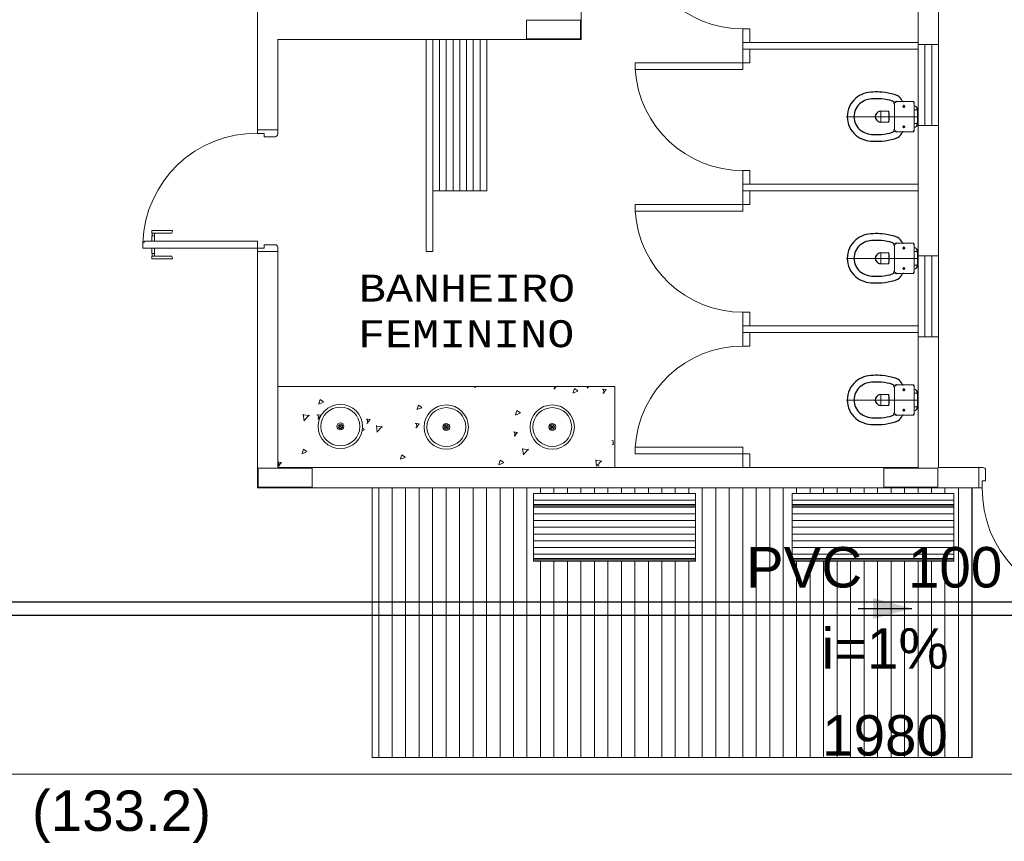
# Model space of a CAD drawing. Header units: feet. Extents: x 8 to 127, y 6 to 90.
# Tile 481 of 538: x 54.46 to 58.11, y 48.71 to 51.76. Entities that reach past the tile are written whole.
import ezdxf

# ---------------------------------------------------------------- set-up
doc = ezdxf.new("R2010")
doc.units = ezdxf.units.FT
doc.header["$MEASUREMENT"] = 0
doc.linetypes.add('DASHDOT', pattern=[2.54, 1.27, -0.635, 0, -0.635])
for name, color, linetype in [('Alvenaria', 7, 'Continuous'), ('Desnível', 8, 'Continuous'), ('Esquadria', 250, 'Continuous'), ('ESQUADRIAS', 252, 'Continuous'), ('FINA', 7, 'Continuous'), ('madeira', 35, 'Continuous'), ('MOBILIARIO', 250, 'Continuous'), ('MOBILIÁRIO', 250, 'Continuous'), ('MOBILIÁRIO 01', 250, 'Continuous'), ('NO ESPESSURA', 250, 'Continuous'), ('SAN', 250, 'Continuous'), ('SANFINAL', 250, 'Continuous'), ('SANHIDRO', 250, 'DASHDOT'), ('texto', 7, 'Continuous'), ('VIDRO', 252, 'Continuous')]:
    doc.layers.add(name, color=color, linetype=linetype)
for name, color, linetype, lineweight in [('Cotas', 8, 'Continuous', 0), ('PROJEÇÃO PORTAS', 9, 'Continuous', 5), ('Texto da cota', 7, 'Continuous', 0), ('Textos', 7, 'Continuous', 9), ('TQ-Condutos Sub-coletores', 108, 'Continuous', 25), ('TQ-Sentido conduto Sub-coletores', 108, 'Continuous', 30), ('TQ-Textos conduto Sub-coletores', 108, 'Continuous', 9)]:
    doc.layers.add(name, color=color, linetype=linetype, lineweight=lineweight)
doc.styles.add('Arial', font='arial.ttf')
doc.styles.add('CourierNew', font='cour.ttf')

msp = doc.modelspace()

# ---------------------------------------------------------------- hatches: boundary and pattern name
at = {"layer": 'TQ-Sentido conduto Sub-coletores', "linetype": 'Continuous'}
msp.add_hatch(color=108, dxfattribs=at).paths.add_polyline_path([(57.7671, 49.5775), (57.6222, 49.6164), (57.6222, 49.5387)])

# ---------------------------------------------------------------- linework, layer by layer
at = {"layer": 'Alvenaria', "lineweight": 5}
for p, q in [((56.5402, 51.6856), (56.5402, 53.0106)), ((57.7902, 51.6678), (57.7902, 52.1892)), ((57.8652, 52.1892), (57.8652, 51.6678)), ((55.3402, 51.9856), (55.3402, 51.3381)), ((55.4152, 51.3381), (55.4152, 51.6856)), ((55.4152, 51.6856), (56.5402, 51.6856)), ((57.8652, 51.6678), (57.7902, 51.6678)), ((57.7902, 51.376), (57.7902, 51.424)), ((55.3402, 51.3506), (55.4152, 51.3506)), ((57.8652, 51.3678), (57.7902, 51.3678)), ((57.7902, 51.3678), (57.7902, 50.8839)), ((57.8652, 50.8839), (57.8652, 51.3678)), ((55.3402, 50.025), (55.3402, 50.9006)), ((55.3402, 50.9006), (55.4152, 50.9006)), ((55.4152, 50.9006), (55.4152, 50.1)), ((57.7902, 50.851), (57.7902, 50.899)), ((57.7902, 50.8839), (57.8652, 50.8839)), ((57.7902, 50.1), (57.7902, 50.5839)), ((57.7902, 50.5839), (57.8652, 50.5839)), ((57.8652, 50.5839), (57.8652, 50.1)), ((55.4152, 50.1), (57.7902, 50.1)), ((57.8652, 50.1), (58.0152, 50.1)), ((58.0152, 50.1), (58.0152, 50.025)), ((57.8652, 50.025), (55.3402, 50.025)), ((58.0152, 50.025), (57.8652, 50.025))]:
    msp.add_line(p, q, dxfattribs=at)
at = {"layer": 'Cotas'}
msp.add_line((62.6171, 48.963), (52.7171, 48.963), dxfattribs=at)
at = {"layer": 'Desnível', "lineweight": 5}
for centre, start, end in [((55.3337, 50.9194), 89.1064, 178.1329), ((58.4464, 50.0185), 179.1064, 268.1329)]:
    msp.add_arc(centre, 0.4187, start, end, dxfattribs=at)
at = {"layer": 'Esquadria', "lineweight": 5}
for p, q in [((55.3402, 51.3381), (55.3402, 51.3506)), ((55.3652, 51.3381), (55.3402, 51.3381)), ((55.3652, 51.3256), (55.3652, 51.3381)), ((55.4152, 51.3506), (55.4152, 51.3356)), ((55.4052, 51.3256), (55.3652, 51.3256)), ((54.9484, 50.9681), (54.9484, 50.9781)), ((54.9484, 50.9781), (55.0249, 50.9781)), ((55.022, 50.9681), (55.0249, 50.9781)), ((55.3402, 50.9381), (54.9202, 50.9381)), ((54.9202, 50.9381), (54.9202, 50.9356)), ((54.9484, 50.9681), (55.022, 50.9681)), ((54.9484, 50.9381), (54.9484, 50.9581)), ((54.9584, 50.9581), (54.9484, 50.9581)), ((54.9492, 50.9581), (54.9492, 50.9681)), ((54.9577, 50.9581), (54.9577, 50.9681)), ((54.9584, 50.9381), (54.9584, 50.9581)), ((55.3402, 50.9131), (55.3402, 50.9381)), ((54.9152, 50.9331), (54.9152, 50.9131)), ((54.9177, 50.9331), (54.9152, 50.9331)), ((54.9152, 50.9131), (55.3402, 50.9131)), ((54.9484, 50.9131), (54.9484, 50.8931)), ((54.9584, 50.9131), (54.9584, 50.8931)), ((55.3652, 50.9131), (55.3402, 50.9131)), ((55.3402, 50.9131), (55.3402, 50.9006)), ((55.4052, 50.9256), (55.3652, 50.9256)), ((55.3652, 50.9256), (55.3652, 50.9131)), ((55.4152, 50.9006), (55.4152, 50.9156)), ((54.9584, 50.8931), (54.9484, 50.8931)), ((54.9484, 50.8831), (55.022, 50.8831)), ((54.9484, 50.8831), (54.9484, 50.8731)), ((54.9484, 50.8731), (55.0249, 50.8731)), ((54.9492, 50.8931), (54.9492, 50.8831)), ((54.9577, 50.8931), (54.9577, 50.8831)), ((55.022, 50.8831), (55.0249, 50.8731)), ((58.0152, 50.1), (58.0302, 50.1)), ((58.0402, 50.09), (58.0402, 50.05)), ((58.0277, 50.025), (58.0152, 50.025)), ((58.0277, 50.05), (58.0277, 50.025)), ((58.0402, 50.05), (58.0277, 50.05))]:
    msp.add_line(p, q, dxfattribs=at)
for centre, radius, start, end in [((55.4052, 51.3356), 0.01, 270, 0), ((54.9177, 50.9356), 0.0025, 270, 0), ((55.4052, 50.9156), 0.01, 0, 90), ((58.0302, 50.09), 0.01, 0, 90)]:
    msp.add_arc(centre, radius, start, end, dxfattribs=at)
at = {"layer": 'ESQUADRIAS', "lineweight": 5}
for p, q in [((57.7902, 51.6678), (57.7902, 51.3678)), ((57.8152, 51.6678), (57.8152, 51.3678)), ((57.8402, 51.6678), (57.8402, 51.3678)), ((57.8652, 51.6678), (57.8652, 51.3678)), ((57.7902, 50.8839), (57.7902, 50.5839)), ((57.8152, 50.8839), (57.8152, 50.5839)), ((57.8402, 50.8839), (57.8402, 50.5839)), ((57.8652, 50.8839), (57.8652, 50.5839))]:
    msp.add_line(p, q, dxfattribs=at)
at = {"layer": 'FINA', "linetype": 'Continuous', "lineweight": 5}
for p, q in [((56.5376, 51.7581), (56.3376, 51.7581)), ((56.3376, 51.7581), (56.3376, 51.6881)), ((56.5376, 51.6881), (56.5376, 51.7581)), ((56.3376, 51.6881), (56.5376, 51.6881)), ((55.5426, 50.0975), (55.3426, 50.0975)), ((55.3426, 50.0975), (55.3426, 50.0275)), ((55.5426, 50.0275), (55.5426, 50.0975)), ((57.8626, 50.0975), (57.6626, 50.0975)), ((57.6626, 50.0975), (57.6626, 50.0275)), ((57.8626, 50.0275), (57.8626, 50.0975)), ((55.3426, 50.0275), (55.5426, 50.0275)), ((57.6626, 50.0275), (57.8626, 50.0275))]:
    msp.add_line(p, q, dxfattribs=at)
at = {"layer": 'madeira', "lineweight": 5}
for p, q in [((55.7652, 49.025), (55.7652, 50.025)), ((57.9902, 50.025), (57.9902, 49.025)), ((57.9902, 49.025), (55.7652, 49.025))]:
    msp.add_line(p, q, dxfattribs=at)
at = {"layer": 'madeira', "linetype": 'Continuous', "lineweight": 5}
for p, q in [((55.7894, 49.025), (55.7894, 50.025)), ((55.8394, 49.025), (55.8394, 50.025)), ((55.8894, 49.025), (55.8894, 50.025)), ((55.9394, 49.025), (55.9394, 50.025)), ((55.9894, 49.025), (55.9894, 50.025)), ((56.0394, 49.025), (56.0394, 50.025)), ((56.0894, 49.025), (56.0894, 50.025)), ((56.1394, 49.025), (56.1394, 50.025)), ((56.1894, 49.025), (56.1894, 50.025)), ((56.2394, 49.025), (56.2394, 50.025)), ((56.2894, 49.025), (56.2894, 50.025)), ((56.3394, 49.025), (56.3394, 50.025)), ((56.3894, 50.0032), (56.3894, 50.025)), ((56.4394, 50.0032), (56.4394, 50.025)), ((56.4894, 50.0032), (56.4894, 50.025)), ((56.5394, 50.0032), (56.5394, 50.025)), ((56.5894, 50.0032), (56.5894, 50.025)), ((56.6394, 50.0032), (56.6394, 50.025)), ((56.6894, 50.0032), (56.6894, 50.025)), ((56.7394, 50.0032), (56.7394, 50.025)), ((56.7894, 50.0032), (56.7894, 50.025)), ((56.8394, 50.0032), (56.8394, 50.025)), ((56.8894, 50.0032), (56.8894, 50.025)), ((56.9394, 50.0032), (56.9394, 50.025)), ((56.9894, 49.025), (56.9894, 50.025)), ((57.0394, 49.025), (57.0394, 50.025)), ((57.0894, 49.025), (57.0894, 50.025)), ((57.1394, 49.025), (57.1394, 50.025)), ((57.1894, 49.025), (57.1894, 50.025)), ((57.2394, 49.025), (57.2394, 50.025)), ((57.2894, 49.025), (57.2894, 50.025)), ((57.3394, 50.0032), (57.3394, 50.025)), ((57.3894, 50.0032), (57.3894, 50.025)), ((57.4394, 50.0032), (57.4394, 50.025)), ((57.4894, 50.0032), (57.4894, 50.025)), ((57.5394, 50.0032), (57.5394, 50.025)), ((57.5894, 50.0032), (57.5894, 50.025)), ((57.6394, 50.0032), (57.6394, 50.025)), ((57.6894, 50.0032), (57.6894, 50.025)), ((57.7394, 50.0032), (57.7394, 50.025)), ((57.7894, 50.0032), (57.7894, 50.025)), ((57.8394, 50.0032), (57.8394, 50.025)), ((57.8894, 50.0032), (57.8894, 50.025)), ((57.9394, 49.025), (57.9394, 50.025)), ((57.9894, 49.025), (57.9894, 50.025)), ((56.3894, 49.025), (56.3894, 49.7532)), ((56.4394, 49.025), (56.4394, 49.7532)), ((56.4894, 49.025), (56.4894, 49.7532)), ((56.5394, 49.025), (56.5394, 49.7532)), ((56.5894, 49.025), (56.5894, 49.7532)), ((56.6394, 49.025), (56.6394, 49.7532)), ((56.6894, 49.025), (56.6894, 49.7532)), ((56.7394, 49.025), (56.7394, 49.7532)), ((56.7894, 49.025), (56.7894, 49.7532)), ((56.8394, 49.025), (56.8394, 49.7532)), ((56.8894, 49.025), (56.8894, 49.7532)), ((56.9394, 49.025), (56.9394, 49.7532)), ((57.3394, 49.025), (57.3394, 49.7532)), ((57.3894, 49.025), (57.3894, 49.7532)), ((57.4394, 49.025), (57.4394, 49.7532)), ((57.4894, 49.025), (57.4894, 49.7532)), ((57.5394, 49.025), (57.5394, 49.7532)), ((57.5894, 49.025), (57.5894, 49.7532)), ((57.6394, 49.025), (57.6394, 49.7532)), ((57.6894, 49.025), (57.6894, 49.7532)), ((57.7394, 49.025), (57.7394, 49.7532)), ((57.7894, 49.025), (57.7894, 49.7532)), ((57.8394, 49.025), (57.8394, 49.7532)), ((57.8894, 49.025), (57.8894, 49.7532))]:
    msp.add_line(p, q, dxfattribs=at)
at = {"layer": 'MOBILIARIO', "lineweight": 5}
for p, q in [((57.1652, 51.725), (57.1402, 51.725)), ((57.1402, 51.675), (57.1402, 51.725)), ((57.1652, 51.675), (57.1652, 51.725)), ((55.9652, 50.9006), (55.9652, 51.6856)), ((55.9902, 50.9006), (55.9902, 51.6856)), ((57.7902, 51.675), (57.1402, 51.675)), ((57.7902, 51.675), (57.1402, 51.675)), ((57.1402, 51.6), (57.1402, 51.675)), ((57.7902, 51.675), (57.1652, 51.675)), ((57.7902, 51.65), (57.1402, 51.65)), ((57.7902, 51.65), (57.1402, 51.65)), ((57.7902, 51.65), (57.1652, 51.65)), ((57.1652, 51.65), (57.1652, 51.6)), ((57.1652, 51.6), (57.1402, 51.6)), ((57.1402, 51.2), (57.1402, 51.125)), ((57.1652, 51.2), (57.1402, 51.2)), ((57.1652, 51.2), (57.1652, 51.15)), ((57.7902, 51.15), (57.1402, 51.15)), ((57.1402, 51.15), (57.1402, 51.075)), ((57.7902, 51.125), (57.1402, 51.125)), ((57.7902, 51.125), (57.1402, 51.125)), ((57.7902, 51.15), (57.1652, 51.15)), ((57.7902, 51.15), (57.1652, 51.15)), ((57.7902, 51.125), (57.1652, 51.125)), ((57.1652, 51.075), (57.1652, 51.125)), ((57.1402, 51.075), (57.1652, 51.075)), ((55.9652, 50.9006), (55.9902, 50.9006)), ((57.1402, 50.675), (57.1402, 50.625)), ((57.1652, 50.675), (57.1402, 50.675)), ((57.1652, 50.675), (57.1652, 50.625)), ((57.7902, 50.625), (57.1402, 50.625)), ((57.1402, 50.625), (57.1402, 50.55)), ((57.7902, 50.6), (57.1402, 50.6)), ((57.7902, 50.6), (57.1402, 50.6)), ((57.7902, 50.6), (57.1652, 50.6)), ((57.1652, 50.55), (57.1652, 50.6)), ((57.1402, 50.55), (57.1652, 50.55)), ((55.6415, 50.2579), (55.6531, 50.2466)), ((55.6415, 50.2579), (55.6531, 50.2466)), ((55.6415, 50.2579), (55.6531, 50.2466)), ((55.6416, 50.2464), (55.653, 50.2581)), ((55.6416, 50.2464), (55.653, 50.2581)), ((55.6416, 50.2464), (55.653, 50.2581)), ((56.0344, 50.2557), (56.046, 50.2444)), ((56.0344, 50.2557), (56.046, 50.2444)), ((56.0344, 50.2557), (56.046, 50.2444)), ((56.0345, 50.2442), (56.0459, 50.2559)), ((56.0345, 50.2442), (56.0459, 50.2559)), ((56.0345, 50.2442), (56.0459, 50.2559)), ((56.4273, 50.2557), (56.4389, 50.2444)), ((56.4273, 50.2557), (56.4389, 50.2444)), ((56.4273, 50.2557), (56.4389, 50.2444)), ((56.4274, 50.2442), (56.4388, 50.2559)), ((56.4274, 50.2442), (56.4388, 50.2559)), ((56.4274, 50.2442), (56.4388, 50.2559)), ((57.1402, 50.15), (57.1402, 50.1)), ((57.1652, 50.15), (57.1402, 50.15)), ((57.1652, 50.15), (57.1652, 50.1)), ((56.9637, 50.0032), (56.3637, 50.0032)), ((56.3637, 50.0032), (56.3637, 49.7532)), ((56.9637, 49.7532), (56.9637, 50.0032)), ((57.9227, 50.0032), (57.3227, 50.0032)), ((57.3227, 50.0032), (57.3227, 49.7532)), ((57.9227, 49.7532), (57.9227, 50.0032)), ((56.9637, 49.9782), (56.3637, 49.9782)), ((56.9637, 49.9632), (56.3637, 49.9632)), ((56.9637, 49.9582), (56.3637, 49.9582)), ((56.9637, 49.9532), (56.3637, 49.9532)), ((57.9227, 49.9782), (57.3227, 49.9782)), ((57.9227, 49.9632), (57.3227, 49.9632)), ((57.9227, 49.9582), (57.3227, 49.9582)), ((57.9227, 49.9532), (57.3227, 49.9532)), ((56.3637, 49.9282), (56.9637, 49.9282)), ((57.3227, 49.9282), (57.9227, 49.9282)), ((56.3637, 49.9032), (56.9637, 49.9032)), ((56.3637, 49.8782), (56.9637, 49.8782)), ((57.3227, 49.9032), (57.9227, 49.9032)), ((57.3227, 49.8782), (57.9227, 49.8782)), ((56.3637, 49.8532), (56.9637, 49.8532)), ((57.3227, 49.8532), (57.9227, 49.8532)), ((56.3637, 49.8282), (56.9637, 49.8282)), ((56.3637, 49.8032), (56.9637, 49.8032)), ((57.3227, 49.8282), (57.9227, 49.8282)), ((57.3227, 49.8032), (57.9227, 49.8032)), ((56.3637, 49.7782), (56.9637, 49.7782)), ((57.3227, 49.7782), (57.9227, 49.7782)), ((56.3637, 49.7632), (56.9637, 49.7632)), ((56.3637, 49.7582), (56.9637, 49.7582)), ((56.3637, 49.7532), (56.9637, 49.7532)), ((57.3227, 49.7632), (57.9227, 49.7632)), ((57.3227, 49.7582), (57.9227, 49.7582)), ((57.3227, 49.7532), (57.9227, 49.7532))]:
    msp.add_line(p, q, dxfattribs=at)
for centre, radius in [((55.6473, 50.2523), 0.0129), ((55.6473, 50.2523), 0.0129), ((55.6473, 50.2523), 0.0129), ((55.6473, 50.2523), 0.00813), ((55.6473, 50.2523), 0.00813), ((55.6473, 50.2523), 0.00813), ((56.0402, 50.25), 0.0129), ((56.0402, 50.25), 0.0129), ((56.0402, 50.25), 0.0129), ((56.0402, 50.25), 0.00813), ((56.0402, 50.25), 0.00813), ((56.0402, 50.25), 0.00813), ((56.4331, 50.25), 0.0129), ((56.4331, 50.25), 0.0129), ((56.4331, 50.25), 0.0129), ((56.4331, 50.25), 0.00813), ((56.4331, 50.25), 0.00813), ((56.4331, 50.25), 0.00813)]:
    msp.add_circle(centre, radius, dxfattribs=at)
at = {"layer": 'MOBILIÁRIO', "lineweight": 5}
for centre, radius in [((55.6473, 50.2519), 0.0821), ((55.6473, 50.2519), 0.0721), ((56.0402, 50.2497), 0.0821), ((56.0402, 50.2497), 0.0721), ((56.4331, 50.2497), 0.0821), ((56.4331, 50.2497), 0.0721)]:
    msp.add_circle(centre, radius, dxfattribs=at)
at = {"layer": 'MOBILIÁRIO 01', "lineweight": 5}
for p, q in [((55.9902, 51.6856), (55.9902, 51.1248)), ((56.1902, 51.6856), (55.9902, 51.6856)), ((56.0152, 51.1248), (56.0152, 51.6856)), ((56.0402, 51.1248), (56.0402, 51.6856)), ((56.0652, 51.1248), (56.0652, 51.6856)), ((56.0902, 51.1248), (56.0902, 51.6856)), ((56.1152, 51.1248), (56.1152, 51.6856)), ((56.1402, 51.1248), (56.1402, 51.6856)), ((56.1652, 51.1248), (56.1652, 51.6856)), ((56.1902, 51.1248), (56.1902, 51.6856)), ((56.1902, 51.1248), (55.9902, 51.1248)), ((56.6652, 50.4), (55.4152, 50.4)), ((56.6652, 50.4), (56.6652, 50.1))]:
    msp.add_line(p, q, dxfattribs=at)
at = {"layer": 'NO ESPESSURA', "linetype": 'Continuous', "lineweight": 5}
for p, q in [((56.1546, 50.4), (56.1448, 50.3963)), ((56.1462, 50.4), (56.1454, 50.3976)), ((56.447, 50.4), (56.439, 50.3906)), ((56.4414, 50.4), (56.443, 50.3914)), ((56.5156, 50.3926), (56.5105, 50.3773)), ((56.5282, 50.3841), (56.5156, 50.3926)), ((56.5684, 50.4), (56.5626, 50.394)), ((56.5627, 50.4), (56.5634, 50.3941)), ((56.6334, 50.3893), (56.6183, 50.3906)), ((56.6334, 50.3892), (56.6212, 50.3746)), ((56.6222, 50.3914), (56.6251, 50.3754)), ((55.5721, 50.3514), (55.567, 50.3361)), ((55.5848, 50.3429), (55.5721, 50.3514)), ((56.5276, 50.3828), (56.5098, 50.3759)), ((55.5842, 50.3415), (55.5664, 50.3347)), ((55.9492, 50.3212), (55.9314, 50.3144)), ((55.9372, 50.3311), (55.932, 50.3157)), ((55.9498, 50.3225), (55.9372, 50.3311)), ((55.5323, 50.292), (55.5097, 50.2955)), ((55.51, 50.2969), (55.5128, 50.2728)), ((55.5317, 50.2933), (55.5119, 50.2727)), ((55.5756, 50.2939), (55.5604, 50.2952)), ((55.5756, 50.2938), (55.5633, 50.2792)), ((55.5643, 50.2959), (55.5673, 50.28)), ((55.7578, 50.2779), (55.7426, 50.2793)), ((55.7577, 50.2779), (55.7455, 50.2633)), ((55.7465, 50.28), (55.7495, 50.2641)), ((56.3142, 50.3009), (56.2964, 50.294)), ((56.3022, 50.3107), (56.297, 50.2954)), ((56.3148, 50.3022), (56.3022, 50.3107)), ((55.7364, 50.2406), (55.7291, 50.2455)), ((55.8034, 50.25), (55.7808, 50.2535)), ((55.781, 50.2549), (55.7838, 50.2307)), ((55.8028, 50.2513), (55.783, 50.2306)), ((55.9399, 50.262), (55.9248, 50.2633)), ((55.9399, 50.2619), (55.9277, 50.2473)), ((55.9287, 50.2641), (55.9317, 50.2481)), ((55.7358, 50.2393), (55.7279, 50.2362)), ((56.3043, 50.2301), (56.2891, 50.2315)), ((56.3043, 50.23), (56.2921, 50.2154)), ((56.2931, 50.2322), (56.296, 50.2163)), ((56.3456, 50.1659), (56.323, 50.1694)), ((56.3232, 50.1708), (56.326, 50.1467)), ((56.6602, 50.199), (56.6535, 50.1996)), ((56.6602, 50.1881), (56.6564, 50.1836)), ((56.6575, 50.2003), (56.6602, 50.1853)), ((55.5223, 50.1573), (55.5046, 50.1505)), ((55.5103, 50.1672), (55.5052, 50.1519)), ((55.523, 50.1587), (55.5103, 50.1672)), ((55.8874, 50.137), (55.8696, 50.1302)), ((55.8754, 50.1469), (55.8702, 50.1315)), ((55.888, 50.1384), (55.8754, 50.1469)), ((56.3449, 50.1672), (56.3252, 50.1466)), ((55.4286, 50.1188), (55.4152, 50.1199)), ((55.4286, 50.1187), (55.4172, 50.105)), ((55.4174, 50.1208), (55.4203, 50.105)), ((56.2524, 50.1167), (56.2346, 50.1098)), ((56.2404, 50.1265), (56.2352, 50.1112)), ((56.253, 50.118), (56.2404, 50.1265)), ((56.6166, 50.1238), (56.5941, 50.1273)), ((56.5943, 50.1287), (56.597, 50.105)), ((56.616, 50.1251), (56.5967, 50.105)), ((56.6054, 50.1062), (56.605, 50.105)), ((56.6071, 50.105), (56.6054, 50.1062))]:
    msp.add_line(p, q, dxfattribs=at)
at = {"layer": 'PROJEÇÃO PORTAS', "lineweight": 5, "ltscale": 0.02}
for centre, start, end in [((57.1402, 52.125), 183.5833, 270), ((57.1402, 51.6), 183.5833, 270), ((57.1402, 51.075), 183.5833, 270), ((57.1402, 50.15), 90, 176.4167)]:
    msp.add_arc(centre, 0.4, start, end, dxfattribs=at)
at = {"layer": 'SAN', "lineweight": 5}
for p, q in [((57.7017, 51.4), (57.7017, 51.4468)), ((57.7352, 51.456), (57.7697, 51.456)), ((57.7752, 51.45), (57.7752, 51.4)), ((57.6492, 51.42), (57.6807, 51.42)), ((57.7752, 51.4405), (57.78, 51.4385)), ((57.7842, 51.4255), (57.7752, 51.4255)), ((57.7877, 51.427), (57.7877, 51.422)), ((57.7877, 51.422), (57.7877, 51.4)), ((57.527, 51.3998), (57.527, 51.4)), ((57.6807, 51.38), (57.6492, 51.38)), ((57.7017, 51.3533), (57.7017, 51.4)), ((57.7752, 51.4), (57.7752, 51.35)), ((57.7842, 51.3745), (57.7752, 51.3745)), ((57.7877, 51.4), (57.7877, 51.378)), ((57.7877, 51.378), (57.7877, 51.373)), ((57.7697, 51.344), (57.7352, 51.344)), ((57.78, 51.3615), (57.7752, 51.3595)), ((57.7017, 50.875), (57.7017, 50.9218)), ((57.7352, 50.931), (57.7697, 50.931)), ((57.7752, 50.925), (57.7752, 50.875)), ((57.7752, 50.9155), (57.78, 50.9135)), ((57.7842, 50.9005), (57.7752, 50.9005)), ((57.7877, 50.902), (57.7877, 50.897)), ((57.527, 50.8748), (57.527, 50.875)), ((57.6492, 50.895), (57.6807, 50.895)), ((57.7017, 50.8283), (57.7017, 50.875)), ((57.7752, 50.875), (57.7752, 50.825)), ((57.7877, 50.897), (57.7877, 50.875)), ((57.7877, 50.875), (57.7877, 50.853)), ((57.6807, 50.855), (57.6492, 50.855)), ((57.7842, 50.8495), (57.7752, 50.8495)), ((57.78, 50.8365), (57.7752, 50.8345)), ((57.7877, 50.853), (57.7877, 50.848)), ((57.7697, 50.819), (57.7352, 50.819)), ((57.7017, 50.35), (57.7017, 50.3968)), ((57.7352, 50.406), (57.7697, 50.406)), ((57.7752, 50.4), (57.7752, 50.35)), ((57.7752, 50.3905), (57.78, 50.3885)), ((57.6492, 50.37), (57.6807, 50.37)), ((57.7842, 50.3755), (57.7752, 50.3755)), ((57.7877, 50.377), (57.7877, 50.372)), ((57.7877, 50.372), (57.7877, 50.35)), ((57.527, 50.3498), (57.527, 50.35)), ((57.6807, 50.33), (57.6492, 50.33)), ((57.7017, 50.3033), (57.7017, 50.35)), ((57.7752, 50.35), (57.7752, 50.3)), ((57.7842, 50.3245), (57.7752, 50.3245)), ((57.7877, 50.35), (57.7877, 50.328)), ((57.7877, 50.328), (57.7877, 50.323)), ((57.7697, 50.294), (57.7352, 50.294)), ((57.78, 50.3115), (57.7752, 50.3095))]:
    msp.add_line(p, q, dxfattribs=at)
at = {"layer": 'SAN'}
for centre, radius, start, end in [((57.624, 51.3867), 0.1046, 90.2252, 128.926), ((57.6355, 51.2412), 0.2503, 85.2286, 92.7183), ((57.6386, 51.278), 0.2134, 72.8276, 85.2411), ((57.6152, 51.4006), 0.0882, 130.1545, 180.388), ((57.6152, 51.4006), 0.0632, 130.3937, 180.5414), ((57.624, 51.3867), 0.0796, 89.85, 128.7301), ((57.6355, 51.2412), 0.2253, 85.2279, 92.8624), ((57.6386, 51.278), 0.1884, 72.8276, 85.242), ((57.6899, 51.4471), 0.0118, 358.7269, 68.6533), ((57.6884, 51.4314), 0.0522, 60.3607, 75.3493), ((57.6961, 51.4431), 0.0383, 23.4269, 61.7341), ((57.735, 51.4603), 0.00424, 207.917, 273.3675), ((57.7694, 51.4503), 0.00579, 357.8078, 87.2131), ((57.651, 51.4), 0.0201, 95.2391, 264.7609), ((57.5481, 51.4), 0.1341, 351.4217, 8.5783), ((57.7732, 51.4256), 0.0146, 5.6051, 62.348), ((57.7841, 51.422), 0.00359, 1.4261, 88.5739), ((57.6152, 51.3994), 0.0882, 179.612, 229.8455), ((57.6152, 51.3994), 0.0632, 179.4586, 229.6063), ((57.7732, 51.3745), 0.0146, 297.652, 354.3949), ((57.7841, 51.3781), 0.00359, 271.4261, 358.5739), ((57.624, 51.4134), 0.0796, 231.2699, 270.15), ((57.6386, 51.5221), 0.1884, 274.758, 287.1724), ((57.6899, 51.353), 0.0118, 291.3467, 1.2731), ((57.6961, 51.357), 0.0383, 298.2659, 336.5731), ((57.735, 51.3398), 0.00424, 86.6325, 152.083), ((57.7694, 51.3498), 0.00579, 272.7869, 2.1922), ((57.624, 51.4134), 0.1046, 231.074, 269.7748), ((57.6355, 51.5589), 0.2503, 267.2817, 274.7714), ((57.6355, 51.5589), 0.2253, 267.1376, 274.7721), ((57.6386, 51.5221), 0.2134, 274.7589, 287.1724), ((57.6884, 51.3687), 0.0522, 284.6507, 299.6393), ((57.6152, 50.8756), 0.0882, 130.1545, 180.388), ((57.624, 50.8617), 0.1046, 90.2252, 128.926), ((57.624, 50.8617), 0.0796, 89.85, 128.7301), ((57.6355, 50.7162), 0.2503, 85.2286, 92.7183), ((57.6355, 50.7162), 0.2253, 85.2279, 92.8624), ((57.6386, 50.753), 0.1884, 72.8276, 85.242), ((57.6386, 50.753), 0.2134, 72.8276, 85.2411), ((57.6884, 50.9064), 0.0522, 60.3607, 75.3493), ((57.6961, 50.9181), 0.0383, 23.4269, 61.7341), ((57.6152, 50.8756), 0.0632, 130.3937, 180.5414), ((57.6899, 50.9221), 0.0118, 358.7269, 68.6533), ((57.735, 50.9353), 0.00424, 207.917, 273.3675), ((57.7694, 50.9253), 0.00579, 357.8078, 87.2131), ((57.7732, 50.9006), 0.0146, 5.6051, 62.348), ((57.7841, 50.897), 0.00359, 1.4261, 88.5739), ((57.6152, 50.8744), 0.0882, 179.612, 229.8455), ((57.6152, 50.8744), 0.0632, 179.4586, 229.6063), ((57.651, 50.875), 0.0201, 95.2391, 264.7609), ((57.5481, 50.875), 0.1341, 351.4217, 8.5783), ((57.624, 50.8884), 0.0796, 231.2699, 270.15), ((57.6899, 50.828), 0.0118, 291.3467, 1.2731), ((57.7694, 50.8248), 0.00579, 272.7869, 2.1922), ((57.7732, 50.8495), 0.0146, 297.652, 354.3949), ((57.7841, 50.8531), 0.00359, 271.4261, 358.5739), ((57.624, 50.8884), 0.1046, 231.074, 269.7748), ((57.6355, 51.0339), 0.2253, 267.1376, 274.7721), ((57.6386, 50.9971), 0.1884, 274.758, 287.1724), ((57.6386, 50.9971), 0.2134, 274.7589, 287.1724), ((57.6884, 50.8437), 0.0522, 284.6507, 299.6393), ((57.6961, 50.832), 0.0383, 298.2659, 336.5731), ((57.735, 50.8148), 0.00424, 86.6325, 152.083), ((57.6355, 51.0339), 0.2503, 267.2817, 274.7714), ((57.624, 50.3367), 0.1046, 90.2252, 128.926), ((57.6355, 50.1912), 0.2503, 85.2286, 92.7183), ((57.6386, 50.228), 0.2134, 72.8276, 85.2411), ((57.6884, 50.3814), 0.0522, 60.3607, 75.3493), ((57.6961, 50.3931), 0.0383, 23.4269, 61.7341), ((57.6152, 50.3506), 0.0882, 130.1545, 180.388), ((57.6152, 50.3506), 0.0632, 130.3937, 180.5414), ((57.624, 50.3367), 0.0796, 89.85, 128.7301), ((57.6355, 50.1912), 0.2253, 85.2279, 92.8624), ((57.6386, 50.228), 0.1884, 72.8276, 85.242), ((57.6899, 50.3971), 0.0118, 358.7269, 68.6533), ((57.735, 50.4103), 0.00424, 207.917, 273.3675), ((57.7694, 50.4003), 0.00579, 357.8078, 87.2131), ((57.7732, 50.3756), 0.0146, 5.6051, 62.348), ((57.651, 50.35), 0.0201, 95.2391, 264.7609), ((57.5481, 50.35), 0.1341, 351.4217, 8.5783), ((57.7841, 50.372), 0.00359, 1.4261, 88.5739), ((57.6152, 50.3494), 0.0882, 179.612, 229.8455), ((57.6152, 50.3494), 0.0632, 179.4586, 229.6063), ((57.7732, 50.3245), 0.0146, 297.652, 354.3949), ((57.7841, 50.3281), 0.00359, 271.4261, 358.5739), ((57.624, 50.3634), 0.1046, 231.074, 269.7748), ((57.624, 50.3634), 0.0796, 231.2699, 270.15), ((57.6355, 50.5089), 0.2253, 267.1376, 274.7721), ((57.6386, 50.4721), 0.1884, 274.758, 287.1724), ((57.6899, 50.303), 0.0118, 291.3467, 1.2731), ((57.6961, 50.307), 0.0383, 298.2659, 336.5731), ((57.735, 50.2898), 0.00424, 86.6325, 152.083), ((57.7694, 50.2998), 0.00579, 272.7869, 2.1922), ((57.6355, 50.5089), 0.2503, 267.2817, 274.7714), ((57.6386, 50.4721), 0.2134, 274.7589, 287.1724), ((57.6884, 50.3187), 0.0522, 284.6507, 299.6393)]:
    msp.add_arc(centre, radius, start, end, dxfattribs=at)
at = {"layer": 'SANFINAL', "lineweight": 5}
for p, q in [((57.7352, 51.456), (57.71, 51.456)), ((57.7352, 51.344), (57.71, 51.344)), ((57.7352, 50.931), (57.71, 50.931)), ((57.7352, 50.819), (57.71, 50.819)), ((57.7352, 50.406), (57.71, 50.406)), ((57.7352, 50.294), (57.71, 50.294))]:
    msp.add_line(p, q, dxfattribs=at)
for centre in [(57.7367, 51.4378), (57.7367, 51.3623), (57.7367, 50.9128), (57.7367, 50.8373), (57.7367, 50.3878), (57.7367, 50.3123)]:
    msp.add_circle(centre, 0.0035, dxfattribs=at)
for centre, start, end in [((57.7093, 51.437), 87.9733, 110.9513), ((57.7093, 51.3631), 249.0487, 272.0267), ((57.7093, 50.912), 87.9733, 110.9513), ((57.7093, 50.8381), 249.0487, 272.0267), ((57.7093, 50.387), 87.9733, 110.9513), ((57.7093, 50.3131), 249.0487, 272.0267)]:
    msp.add_arc(centre, 0.0191, start, end, dxfattribs=at)
at = {"layer": 'SANFINAL'}
for centre, start, end in [((57.7099, 51.4521), 88.4283, 185.0431), ((57.7099, 51.348), 174.9569, 271.5717), ((57.7099, 50.9271), 88.4283, 185.0431), ((57.7099, 50.823), 174.9569, 271.5717), ((57.7099, 50.4021), 88.4283, 185.0431), ((57.7099, 50.298), 174.9569, 271.5717)]:
    msp.add_arc(centre, 0.00391, start, end, dxfattribs=at)
at = {"layer": 'SANHIDRO', "lineweight": 5}
for p, q in [((57.6517, 51.378), (57.6517, 51.422)), ((57.732, 51.4378), (57.742, 51.4378)), ((57.7367, 51.4433), (57.7367, 51.4333)), ((57.5242, 51.4), (57.7902, 51.4)), ((57.732, 51.3623), (57.742, 51.3623)), ((57.7367, 51.3568), (57.7367, 51.3668)), ((57.732, 50.9128), (57.742, 50.9128)), ((57.7367, 50.9183), (57.7367, 50.9083)), ((57.5242, 50.875), (57.7902, 50.875)), ((57.6517, 50.853), (57.6517, 50.897)), ((57.732, 50.8373), (57.742, 50.8373)), ((57.7367, 50.8318), (57.7367, 50.8418)), ((57.732, 50.3878), (57.742, 50.3878)), ((57.7367, 50.3933), (57.7367, 50.3833)), ((57.6517, 50.328), (57.6517, 50.372)), ((57.5242, 50.35), (57.7902, 50.35)), ((57.7367, 50.3068), (57.7367, 50.3168)), ((57.732, 50.3123), (57.742, 50.3123))]:
    msp.add_line(p, q, dxfattribs=at)
at = {"layer": 'TQ-Condutos Sub-coletores'}
for p, q in [((52.9171, 49.6025), (62.4171, 49.6025)), ((52.9171, 49.5525), (62.4171, 49.5525))]:
    msp.add_line(p, q, dxfattribs=at)
at = {"layer": 'TQ-Sentido conduto Sub-coletores'}
msp.add_line((57.5671, 49.5775), (57.7671, 49.5775), dxfattribs=at)
at = {"layer": 'VIDRO', "lineweight": 5}
for p, q in [((57.1402, 51.6), (56.7402, 51.6)), ((56.7402, 51.6), (56.7402, 51.575)), ((57.1402, 51.575), (57.1402, 51.6)), ((56.7402, 51.575), (57.1402, 51.575)), ((57.1402, 51.075), (56.7402, 51.075)), ((56.7402, 51.075), (56.7402, 51.05)), ((56.7402, 51.05), (57.1402, 51.05)), ((57.1402, 51.05), (57.1402, 51.075)), ((56.7402, 50.15), (56.7402, 50.175)), ((56.7402, 50.175), (57.1402, 50.175)), ((57.1402, 50.175), (57.1402, 50.15)), ((57.1402, 50.15), (56.7402, 50.15))]:
    msp.add_line(p, q, dxfattribs=at)

# ---------------------------------------------------------------- texts
at = {"layer": 'texto', "lineweight": 5, "char_height": 0.1, "width": 1.680542, "attachment_point": 7, "line_spacing_factor": 0.9, "style": 'CourierNew'}
for s, insert in [('BANHEIRO', (55.7161, 50.7132)), ('FEMININO', (55.7131, 50.5442))]:
    msp.add_mtext(s, dxfattribs=dict(at, insert=insert))
at = {"layer": 'Texto da cota', "insert": (57.6671, 49.0302), "char_height": 0.15, "width": 0.972012, "attachment_point": 8, "line_spacing_factor": 0.9, "style": 'Arial'}
msp.add_mtext('1980', dxfattribs=at)
at = {"layer": 'Textos', "insert": (54.5038, 48.7079), "char_height": 0.15, "width": 1.327363, "attachment_point": 7, "line_spacing_factor": 0.6, "style": 'Arial'}
msp.add_mtext('(133.2)', dxfattribs=at)
at = {"layer": 'TQ-Textos conduto Sub-coletores', "char_height": 0.15, "line_spacing_factor": 0.6, "style": 'Arial'}
for s, insert, width, attachment_point in [('PVC', (57.5821, 49.653), 0.862043, 9), ('100 mm', (57.7521, 49.653), 1.51372, 7), ('i=1%', (57.6671, 49.353), 0.943445, 8)]:
    msp.add_mtext(s, dxfattribs=dict(at, insert=insert, width=width, attachment_point=attachment_point))

doc.saveas('drawing.dxf')
